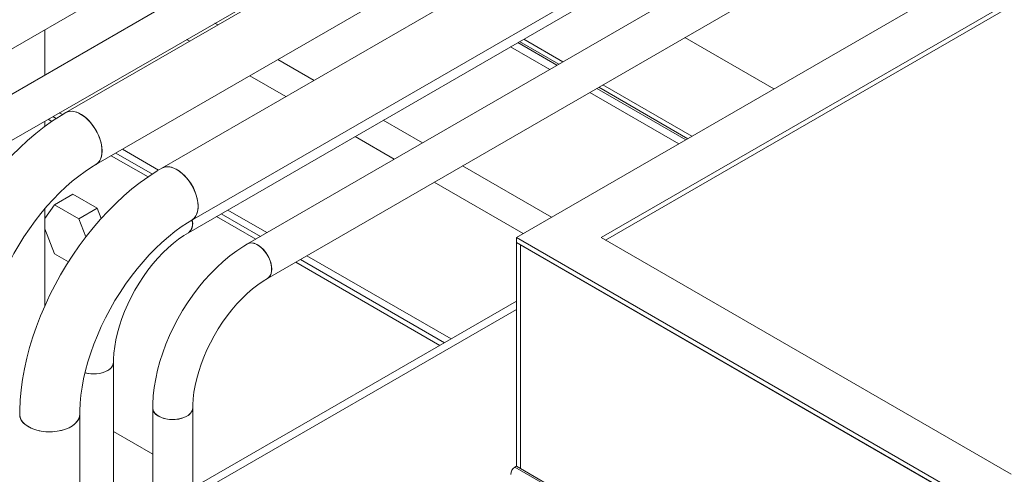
# Model space of a CAD drawing. Header units: millimetres. Extents: x 525 to 29324, y 175 to 20618.
# Tile 499 of 588: x 24418 to 24910, y 13772 to 13999. Entities that reach past the tile are written whole.
import ezdxf

# ---------------------------------------------------------------- set-up
doc = ezdxf.new("R2010")
doc.units = ezdxf.units.MM
doc.linetypes.add('SLD-Continua', pattern=[0])

msp = doc.modelspace()

# ---------------------------------------------------------------- linework, layer by layer
at = {"color": 7, "linetype": 'SLD-Continua', "lineweight": 18, "ltscale": 35}
for p, q in [((25847, 14571.62), (24666.13, 13890.09)), ((25847, 14547.14), (24708.55, 13890.09)), ((25847, 14544.69), (24710.68, 13888.87)), ((24355.76, 13950.96), (25217.9, 14448.54)), ((25247.5, 14443.01), (24385.36, 13945.43)), ((24395.36, 13928.1), (25257.5, 14425.68)), ((25209.64, 14396.29), (24440.84, 13952.57)), ((24455.84, 13926.59), (25224.64, 14370.3)), ((25257.73, 14368.53), (24488.92, 13924.82)), ((24503.92, 13898.84), (25272.72, 14342.55)), ((24502.13, 13892.52), (25217.91, 14305.63)), ((25247.5, 14300.09), (24531.73, 13886.99)), ((24541.73, 13869.67), (25257.51, 14282.78)), ((24515.38, 13997.37), (24516.92, 13996.48)), ((24515.38, 13997.37), (24516.92, 13996.48)), ((24515.38, 13997.37), (24516.92, 13996.48)), ((24515.38, 13997.37), (24516.92, 13996.48)), ((24515.38, 13997.37), (24516.92, 13996.48)), ((24515.38, 13997.37), (24516.92, 13996.48)), ((24515.38, 13997.37), (24516.92, 13996.48)), ((24515.38, 13997.37), (24516.92, 13996.48)), ((24430.29, 13971.36), (24430.29, 13993.98)), ((24502.78, 13988.32), (24501.23, 13989.21)), ((24502.78, 13988.32), (24501.23, 13989.21)), ((24502.78, 13988.32), (24501.23, 13989.21)), ((24502.78, 13988.32), (24501.23, 13989.21)), ((24502.78, 13988.32), (24501.23, 13989.21)), ((24666.83, 13987.58), (24686.43, 13976.27)), ((24666.83, 13987.58), (24686.43, 13976.27)), ((24666.83, 13987.58), (24686.43, 13976.27)), ((24666.83, 13987.58), (24686.43, 13976.27)), ((24666.83, 13987.58), (24686.43, 13976.27)), ((24666.83, 13987.58), (24686.43, 13976.27)), ((24666.83, 13987.58), (24686.43, 13976.27)), ((24666.83, 13987.58), (24686.43, 13976.27)), ((24687.33, 13976.8), (24667.74, 13988.11)), ((24687.33, 13976.8), (24667.74, 13988.11)), ((24687.33, 13976.8), (24667.74, 13988.11)), ((24687.33, 13976.8), (24667.74, 13988.11)), ((24687.33, 13976.8), (24667.74, 13988.11)), ((24687.33, 13976.8), (24667.74, 13988.11)), ((24687.33, 13976.8), (24667.74, 13988.11)), ((24687.33, 13976.8), (24667.74, 13988.11)), ((24689.43, 13978), (24669.83, 13989.31)), ((24689.43, 13978), (24669.83, 13989.31)), ((24689.43, 13978), (24669.83, 13989.31)), ((24689.43, 13978), (24669.83, 13989.31)), ((24689.43, 13978), (24669.83, 13989.31)), ((24689.43, 13978), (24669.83, 13989.31)), ((24689.43, 13978), (24669.83, 13989.31)), ((24689.43, 13978), (24669.83, 13989.31)), ((24794.95, 13964.44), (24750.44, 13990.13)), ((24794.95, 13964.44), (24750.44, 13990.13)), ((24794.95, 13964.44), (24750.44, 13990.13)), ((24794.95, 13964.44), (24750.44, 13990.13)), ((24794.95, 13964.44), (24750.44, 13990.13)), ((24794.95, 13964.44), (24750.44, 13990.13)), ((24794.95, 13964.44), (24750.44, 13990.13)), ((24794.95, 13964.44), (24750.44, 13990.13)), ((24682.82, 13974.19), (24663.23, 13985.5)), ((24682.82, 13974.19), (24663.23, 13985.5)), ((24682.82, 13974.19), (24663.23, 13985.5)), ((24682.82, 13974.19), (24663.23, 13985.5)), ((24682.82, 13974.19), (24663.23, 13985.5)), ((24682.82, 13974.19), (24663.23, 13985.5)), ((24682.82, 13974.19), (24663.23, 13985.5)), ((24682.82, 13974.19), (24663.23, 13985.5)), ((24546.93, 13979.16), (24565, 13968.73)), ((24546.93, 13979.16), (24565, 13968.73)), ((24546.93, 13979.16), (24565, 13968.73)), ((24546.93, 13979.16), (24565, 13968.73)), ((24546.93, 13979.16), (24565, 13968.73)), ((24546.93, 13979.16), (24565, 13968.73)), ((24546.93, 13979.16), (24565, 13968.73)), ((24546.93, 13979.16), (24565, 13968.73)), ((24550.86, 13960.57), (24532.79, 13971)), ((24550.86, 13960.57), (24532.79, 13971)), ((24550.86, 13960.57), (24532.79, 13971)), ((24550.86, 13960.57), (24532.79, 13971)), ((24550.86, 13960.57), (24532.79, 13971)), ((24747.33, 13936.96), (24702.83, 13962.65)), ((24747.33, 13936.96), (24702.83, 13962.65)), ((24747.33, 13936.96), (24702.83, 13962.65)), ((24747.33, 13936.96), (24702.83, 13962.65)), ((24747.33, 13936.96), (24702.83, 13962.65)), ((24747.33, 13936.96), (24702.83, 13962.65)), ((24747.33, 13936.96), (24702.83, 13962.65)), ((24747.33, 13936.96), (24702.83, 13962.65)), ((24706.43, 13964.73), (24750.94, 13939.04)), ((24706.43, 13964.73), (24750.94, 13939.04)), ((24706.43, 13964.73), (24750.94, 13939.04)), ((24706.43, 13964.73), (24750.94, 13939.04)), ((24706.43, 13964.73), (24750.94, 13939.04)), ((24706.43, 13964.73), (24750.94, 13939.04)), ((24706.43, 13964.73), (24750.94, 13939.04)), ((24706.43, 13964.73), (24750.94, 13939.04)), ((24751.85, 13939.56), (24707.34, 13965.25)), ((24751.85, 13939.56), (24707.34, 13965.25)), ((24751.85, 13939.56), (24707.34, 13965.25)), ((24751.85, 13939.56), (24707.34, 13965.25)), ((24751.85, 13939.56), (24707.34, 13965.25)), ((24751.85, 13939.56), (24707.34, 13965.25)), ((24751.85, 13939.56), (24707.34, 13965.25)), ((24751.85, 13939.56), (24707.34, 13965.25)), ((24753.94, 13940.77), (24709.43, 13966.46)), ((24753.94, 13940.77), (24709.43, 13966.46)), ((24753.94, 13940.77), (24709.43, 13966.46)), ((24753.94, 13940.77), (24709.43, 13966.46)), ((24753.94, 13940.77), (24709.43, 13966.46)), ((24753.94, 13940.77), (24709.43, 13966.46)), ((24753.94, 13940.77), (24709.43, 13966.46)), ((24753.94, 13940.77), (24709.43, 13966.46)), ((24430.29, 13945.61), (24430.29, 13948.27)), ((24431.99, 13949.24), (24433.87, 13948.16)), ((24431.99, 13949.24), (24433.87, 13948.16)), ((24431.99, 13949.24), (24433.87, 13948.16)), ((24431.99, 13949.24), (24433.87, 13948.16)), ((24431.99, 13949.24), (24433.87, 13948.16)), ((24436.06, 13949.6), (24434.33, 13950.6)), ((24436.06, 13949.6), (24434.33, 13950.6)), ((24436.06, 13949.6), (24434.33, 13950.6)), ((24436.06, 13949.6), (24434.33, 13950.6)), ((24436.06, 13949.6), (24434.33, 13950.6)), ((24439.16, 13951.58), (24437.6, 13952.48)), ((24439.16, 13951.58), (24437.6, 13952.48)), ((24439.16, 13951.58), (24437.6, 13952.48)), ((24439.16, 13951.58), (24437.6, 13952.48)), ((24439.16, 13951.58), (24437.6, 13952.48)), ((24599.59, 13948.77), (24619.18, 13937.46)), ((24599.59, 13948.77), (24619.18, 13937.46)), ((24599.59, 13948.77), (24619.18, 13937.46)), ((24599.59, 13948.77), (24619.18, 13937.46)), ((24599.59, 13948.77), (24619.18, 13937.46)), ((24599.59, 13948.77), (24619.18, 13937.46)), ((24599.59, 13948.77), (24619.18, 13937.46)), ((24599.59, 13948.77), (24619.18, 13937.46)), ((24605.04, 13929.3), (24585.45, 13940.61)), ((24605.04, 13929.3), (24585.45, 13940.61)), ((24605.04, 13929.3), (24585.45, 13940.61)), ((24605.04, 13929.3), (24585.45, 13940.61)), ((24605.04, 13929.3), (24585.45, 13940.61)), ((24487.25, 13923.83), (24469.15, 13934.27)), ((24487.25, 13923.83), (24469.15, 13934.27)), ((24487.25, 13923.83), (24469.15, 13934.27)), ((24487.25, 13923.83), (24469.15, 13934.27)), ((24487.25, 13923.83), (24469.15, 13934.27)), ((24463.54, 13931.04), (24481.95, 13920.41)), ((24463.54, 13931.04), (24481.95, 13920.41)), ((24463.54, 13931.04), (24481.95, 13920.41)), ((24463.54, 13931.04), (24481.95, 13920.41)), ((24463.54, 13931.04), (24481.95, 13920.41)), ((24484.14, 13921.85), (24465.88, 13932.39)), ((24484.14, 13921.85), (24465.88, 13932.39)), ((24484.14, 13921.85), (24465.88, 13932.39)), ((24484.14, 13921.85), (24465.88, 13932.39)), ((24484.14, 13921.85), (24465.88, 13932.39)), ((24639.19, 13925.92), (24683.69, 13900.23)), ((24639.19, 13925.92), (24683.69, 13900.23)), ((24639.19, 13925.92), (24683.69, 13900.23)), ((24639.19, 13925.92), (24683.69, 13900.23)), ((24639.19, 13925.92), (24683.69, 13900.23)), ((24639.19, 13925.92), (24683.69, 13900.23)), ((24639.19, 13925.92), (24683.69, 13900.23)), ((24639.19, 13925.92), (24683.69, 13900.23)), ((24669.55, 13892.07), (24625.04, 13917.76)), ((24669.55, 13892.07), (24625.04, 13917.76)), ((24669.55, 13892.07), (24625.04, 13917.76)), ((24669.55, 13892.07), (24625.04, 13917.76)), ((24669.55, 13892.07), (24625.04, 13917.76)), ((24444.34, 13911.8), (24435.14, 13906.5)), ((24444.34, 13911.8), (24435.14, 13906.5)), ((24444.34, 13911.8), (24435.14, 13906.5)), ((24456.58, 13904.73), (24444.34, 13911.8)), ((24456.58, 13904.73), (24444.34, 13911.8)), ((24456.58, 13904.73), (24444.34, 13911.8)), ((24435.14, 13906.5), (24430.29, 13899.6)), ((24435.14, 13906.5), (24430.29, 13899.6)), ((24435.14, 13906.5), (24430.29, 13899.6)), ((24430.29, 13855.83), (24430.29, 13904.47)), ((24447.39, 13899.43), (24435.14, 13906.5)), ((24447.39, 13899.43), (24435.14, 13906.5)), ((24447.39, 13899.43), (24435.14, 13906.5)), ((24456.58, 13904.73), (24447.39, 13899.43)), ((24456.58, 13904.73), (24447.39, 13899.43)), ((24456.58, 13904.73), (24447.39, 13899.43)), ((24458.56, 13899.65), (24456.58, 13904.73)), ((24458.56, 13899.65), (24456.58, 13904.73)), ((24458.56, 13899.65), (24456.58, 13904.73)), ((24541.4, 13892.57), (24521.81, 13903.88)), ((24541.4, 13892.57), (24521.81, 13903.88)), ((24541.4, 13892.57), (24521.81, 13903.88)), ((24541.4, 13892.57), (24521.81, 13903.88)), ((24541.4, 13892.57), (24521.81, 13903.88)), ((24450.88, 13890.44), (24447.39, 13899.43)), ((24450.88, 13890.44), (24447.39, 13899.43)), ((24450.88, 13890.44), (24447.39, 13899.43)), ((24516.2, 13900.64), (24535.79, 13889.33)), ((24516.2, 13900.64), (24535.79, 13889.33)), ((24516.2, 13900.64), (24535.79, 13889.33)), ((24516.2, 13900.64), (24535.79, 13889.33)), ((24516.2, 13900.64), (24535.79, 13889.33)), ((24538.13, 13890.69), (24518.54, 13902)), ((24538.13, 13890.69), (24518.54, 13902)), ((24538.13, 13890.69), (24518.54, 13902)), ((24538.13, 13890.69), (24518.54, 13902)), ((24538.13, 13890.69), (24518.54, 13902)), ((24430.29, 13894.5), (24435.14, 13882)), ((24430.29, 13894.5), (24435.14, 13882)), ((24430.29, 13894.5), (24435.14, 13882)), ((24666.13, 13890.09), (24913.62, 13747.26)), ((24666.13, 13887.64), (24666.13, 13890.09)), ((24708.55, 13890.09), (24913.62, 13771.74)), ((24666.13, 13887.64), (24913.62, 13744.81)), ((24668.25, 13886.42), (24666.13, 13887.64)), ((24666.13, 13887.64), (24666.13, 13775.76)), ((24668.25, 13886.42), (24668.25, 13774.54)), ((24668.25, 13774.54), (24668.25, 13886.42)), ((24668.25, 13886.42), (24911.49, 13746.03)), ((24435.14, 13882), (24442.16, 13877.95)), ((24435.14, 13882), (24442.16, 13877.95)), ((24435.14, 13882), (24442.16, 13877.95)), ((24630.21, 13837.54), (24558.14, 13879.14)), ((24630.21, 13837.54), (24558.14, 13879.14)), ((24630.21, 13837.54), (24558.14, 13879.14)), ((24630.21, 13837.54), (24558.14, 13879.14)), ((24630.21, 13837.54), (24558.14, 13879.14)), ((24633.48, 13839.43), (24561.4, 13881.03)), ((24633.48, 13839.43), (24561.4, 13881.03)), ((24633.48, 13839.43), (24561.4, 13881.03)), ((24633.48, 13839.43), (24561.4, 13881.03)), ((24633.48, 13839.43), (24561.4, 13881.03)), ((24555.79, 13877.79), (24627.87, 13836.19)), ((24555.79, 13877.79), (24627.87, 13836.19)), ((24555.79, 13877.79), (24627.87, 13836.19)), ((24555.79, 13877.79), (24627.87, 13836.19)), ((24555.79, 13877.79), (24627.87, 13836.19)), ((24504.3, 13764.87), (24666.13, 13858.27)), ((24504.3, 13760.79), (24666.13, 13854.19)), ((24464.7, 13311.17), (24464.7, 13827.7)), ((24447.78, 13336.12), (24447.78, 13801.61)), ((24484.3, 13804.85), (24484.3, 13288.32)), ((24504.3, 13288.32), (24504.3, 13804.85)), ((24484.3, 13781.73), (24464.7, 13793.05)), ((24484.3, 13781.73), (24464.7, 13793.05)), ((24484.3, 13781.73), (24464.7, 13793.05)), ((24484.3, 13781.73), (24464.7, 13793.05)), ((24484.3, 13781.73), (24464.7, 13793.05)), ((24666.13, 13775.76), (24665.42, 13775.35)), ((24666.13, 13775.76), (24913.62, 13632.93)), ((24665.42, 13775.35), (24912.91, 13632.52))]:
    msp.add_line(p, q, dxfattribs=at)
at = {"color": 7, "linetype": 'SLD-Continua', "lineweight": 18, "ltscale": 35, "flags": 128}
for points in [[(24455.84, 13926.6), (24456.52, 13927.07), (24457.46, 13928.06), (24458.18, 13929.33), (24458.67, 13930.83), (24458.91, 13932.54), (24458.91, 13934.42), (24458.67, 13936.41), (24458.18, 13938.48), (24457.46, 13940.58), (24456.52, 13942.65), (24455.4, 13944.66), (24454.1, 13946.54), (24452.68, 13948.26), (24451.15, 13949.77), (24449.56, 13951.05), (24447.93, 13952.06), (24446.32, 13952.77), (24444.75, 13953.18), (24443.27, 13953.27), (24441.91, 13953.04), (24440.84, 13952.57)], [(24458.95, 13933.46), (24458.82, 13935.4), (24458.45, 13937.44), (24457.84, 13939.53), (24457.01, 13941.62), (24455.98, 13943.67), (24454.77, 13945.61), (24453.41, 13947.42), (24451.92, 13949.04), (24450.36, 13950.44), (24448.75, 13951.59), (24447.12, 13952.45), (24445.53, 13953.02), (24444, 13953.27), (24442.57, 13953.19), (24441.28, 13952.8), (24440.84, 13952.57)], [(24440.84, 13952.57), (24438.52, 13951.19), (24434.23, 13948.42), (24430.01, 13945.4), (24425.85, 13942.15), (24421.77, 13938.67), (24417.78, 13934.97), (24413.89, 13931.08), (24410.11, 13927), (24406.44, 13922.74), (24402.9, 13918.32), (24399.5, 13913.76), (24396.24, 13909.05), (24393.13, 13904.23), (24390.18, 13899.29), (24387.4, 13894.26), (24384.79, 13889.14), (24382.37, 13883.96), (24380.14, 13878.73), (24378.11, 13873.45), (24376.28, 13868.15), (24374.67, 13862.83), (24373.26, 13857.51), (24372.09, 13852.21), (24371.14, 13846.94), (24370.42, 13841.71), (24369.95, 13836.53), (24369.72, 13831.43), (24369.7, 13829.36)], [(24455.84, 13926.59), (24455.98, 13926.68), (24457.01, 13927.53), (24457.84, 13928.66), (24458.45, 13930.05), (24458.82, 13931.66), (24458.95, 13933.46)], [(24399.7, 13829.36), (24399.73, 13831.27), (24399.92, 13835.04), (24400.31, 13838.97), (24400.89, 13843.02), (24401.68, 13847.18), (24402.67, 13851.44), (24403.85, 13855.76), (24405.23, 13860.14), (24406.81, 13864.55), (24408.57, 13868.96), (24410.51, 13873.37), (24412.63, 13877.74), (24414.91, 13882.06), (24417.34, 13886.3), (24419.92, 13890.46), (24422.62, 13894.5), (24425.45, 13898.42), (24428.38, 13902.18), (24431.4, 13905.79), (24434.49, 13909.21), (24437.64, 13912.44), (24440.84, 13915.47), (24444.06, 13918.27), (24447.28, 13920.85), (24450.49, 13923.19), (24453.67, 13925.29), (24455.84, 13926.59)], [(24488.92, 13924.82), (24486.6, 13923.44), (24482.32, 13920.67), (24478.09, 13917.65), (24473.93, 13914.4), (24469.85, 13910.92), (24465.86, 13907.22), (24461.97, 13903.33), (24458.19, 13899.25), (24454.52, 13894.99), (24450.98, 13890.57), (24447.58, 13886.01), (24444.32, 13881.3), (24441.21, 13876.48), (24438.26, 13871.54), (24435.48, 13866.51), (24432.88, 13861.39), (24430.46, 13856.21), (24428.23, 13850.97), (24426.19, 13845.7), (24424.37, 13840.39), (24422.75, 13835.08), (24421.35, 13829.76), (24420.17, 13824.46), (24419.22, 13819.19), (24418.51, 13813.96), (24418.03, 13808.78), (24417.8, 13803.68), (24417.78, 13801.61)], [(24503.93, 13898.85), (24504.61, 13899.32), (24505.54, 13900.31), (24506.26, 13901.58), (24506.75, 13903.08), (24507, 13904.79), (24507, 13906.67), (24506.75, 13908.66), (24506.26, 13910.73), (24505.54, 13912.83), (24504.61, 13914.9), (24503.48, 13916.9), (24502.19, 13918.79), (24500.76, 13920.51), (24499.23, 13922.02), (24497.64, 13923.3), (24496.02, 13924.31), (24494.4, 13925.02), (24492.84, 13925.43), (24491.36, 13925.52), (24489.99, 13925.29), (24488.92, 13924.82)], [(24507.03, 13905.71), (24506.9, 13907.65), (24506.53, 13909.69), (24505.93, 13911.78), (24505.1, 13913.87), (24504.06, 13915.92), (24502.85, 13917.86), (24501.49, 13919.67), (24500.01, 13921.29), (24498.44, 13922.69), (24496.83, 13923.84), (24495.21, 13924.7), (24493.61, 13925.27), (24492.08, 13925.51), (24490.66, 13925.44), (24489.37, 13925.05), (24488.92, 13924.82)], [(24503.92, 13898.84), (24504.06, 13898.93), (24505.1, 13899.78), (24505.93, 13900.91), (24506.53, 13902.3), (24506.9, 13903.91), (24507.03, 13905.71)], [(24447.78, 13801.61), (24447.81, 13803.51), (24448, 13807.29), (24448.39, 13811.21), (24448.98, 13815.27), (24449.76, 13819.43), (24450.75, 13823.69), (24451.93, 13828.01), (24453.32, 13832.39), (24454.89, 13836.8), (24456.65, 13841.21), (24458.59, 13845.62), (24460.71, 13849.99), (24462.99, 13854.31), (24465.42, 13858.55), (24468, 13862.71), (24470.71, 13866.75), (24473.53, 13870.67), (24476.46, 13874.43), (24479.48, 13878.04), (24482.58, 13881.46), (24485.73, 13884.69), (24488.92, 13887.72), (24492.14, 13890.52), (24495.36, 13893.1), (24498.58, 13895.44), (24501.76, 13897.54), (24503.92, 13898.84)], [(24504.2, 13897.1), (24504.07, 13898.72), (24504.04, 13898.91)], [(24464.7, 13827.7), (24464.73, 13829.26), (24464.92, 13832.37), (24465.31, 13835.63), (24465.9, 13839), (24466.69, 13842.46), (24467.68, 13846), (24468.86, 13849.58), (24470.24, 13853.19), (24471.79, 13856.79), (24473.52, 13860.35), (24475.42, 13863.87), (24477.46, 13867.3), (24479.64, 13870.63), (24481.94, 13873.83), (24484.35, 13876.89), (24486.83, 13879.78), (24489.39, 13882.48), (24491.99, 13884.98), (24494.62, 13887.27), (24497.25, 13889.32), (24499.87, 13891.13), (24502.13, 13892.52)], [(24531.73, 13886.99), (24529.83, 13885.85), (24526.35, 13883.55), (24522.92, 13880.99), (24519.57, 13878.21), (24516.31, 13875.21), (24513.14, 13872.01), (24510.09, 13868.63), (24507.15, 13865.07), (24504.35, 13861.37), (24501.69, 13857.52), (24499.19, 13853.56), (24496.84, 13849.49), (24494.67, 13845.33), (24492.69, 13841.1), (24490.89, 13836.82), (24489.29, 13832.51), (24487.9, 13828.17), (24486.73, 13823.83), (24485.78, 13819.5), (24485.06, 13815.2), (24484.57, 13810.95), (24484.33, 13806.77), (24484.3, 13804.85)], [(24531.73, 13886.99), (24532.63, 13887.35), (24533.79, 13887.45), (24535.06, 13887.23), (24536.39, 13886.68), (24537.73, 13885.83), (24539.04, 13884.71), (24540.26, 13883.36), (24541.36, 13881.83), (24542.29, 13880.17), (24543.01, 13878.44), (24543.51, 13876.71), (24543.77, 13875.04), (24543.77, 13873.49), (24543.51, 13872.11), (24543.01, 13870.96), (24542.29, 13870.07), (24541.73, 13869.67)], [(24543.8, 13874.25), (24543.67, 13875.87), (24543.29, 13877.58), (24542.68, 13879.31), (24541.85, 13881.01), (24540.83, 13882.61), (24539.67, 13884.06), (24538.39, 13885.3), (24537.06, 13886.29), (24535.72, 13886.99), (24534.41, 13887.38), (24533.19, 13887.44), (24532.1, 13887.17), (24531.73, 13886.99)], [(24504.3, 13804.85), (24504.33, 13806.41), (24504.52, 13809.52), (24504.91, 13812.77), (24505.5, 13816.14), (24506.29, 13819.61), (24507.28, 13823.15), (24508.46, 13826.73), (24509.84, 13830.33), (24511.39, 13833.93), (24513.12, 13837.5), (24515.02, 13841.01), (24517.06, 13844.45), (24519.24, 13847.78), (24521.54, 13850.98), (24523.94, 13854.04), (24526.43, 13856.93), (24528.99, 13859.63), (24531.59, 13862.13), (24534.22, 13864.41), (24536.85, 13866.47), (24539.46, 13868.28), (24541.73, 13869.67)], [(24450.45, 13822.47), (24452.12, 13822.12), (24453.99, 13821.94), (24455.89, 13821.97), (24457.75, 13822.2), (24459.5, 13822.63), (24461.07, 13823.25), (24462.41, 13824.02), (24463.48, 13824.93), (24464.23, 13825.94), (24464.63, 13827.01), (24464.7, 13827.7)], [(24417.78, 13801.61), (24417.92, 13800.45), (24418.4, 13799.15), (24419.22, 13797.91), (24420.35, 13796.76), (24421.78, 13795.72), (24423.46, 13794.82), (24425.37, 13794.08), (24427.44, 13793.52), (24429.65, 13793.14), (24431.92, 13792.96), (24434.22, 13792.99), (24436.48, 13793.22), (24438.66, 13793.64), (24440.69, 13794.25), (24442.55, 13795.03), (24444.17, 13795.97), (24445.53, 13797.04), (24446.59, 13798.22), (24447.32, 13799.47), (24447.71, 13800.78), (24447.78, 13801.61)], [(24417.78, 13801.6), (24417.81, 13801.11), (24418.11, 13799.79), (24418.77, 13798.52), (24419.74, 13797.32), (24421.03, 13796.23), (24422.59, 13795.25), (24424.39, 13794.43), (24426.39, 13793.77), (24428.53, 13793.3), (24430.78, 13793.03), (24433.07, 13792.95), (24435.36, 13793.08), (24437.58, 13793.4), (24439.69, 13793.92), (24441.65, 13794.62), (24443.39, 13795.48)], [(24443.39, 13795.48), (24444.88, 13796.49), (24446.1, 13797.62), (24446.99, 13798.84), (24447.56, 13800.12), (24447.78, 13801.44), (24447.78, 13801.6)], [(24484.3, 13804.85), (24484.44, 13803.89), (24484.93, 13802.83), (24485.76, 13801.84), (24486.9, 13800.96), (24488.31, 13800.22), (24489.93, 13799.65), (24491.71, 13799.27), (24493.59, 13799.09), (24495.49, 13799.11), (24497.35, 13799.35), (24499.09, 13799.78), (24500.67, 13800.39), (24502.01, 13801.17), (24503.08, 13802.08), (24503.83, 13803.09), (24504.23, 13804.16), (24504.3, 13804.85)], [(24501.37, 13800.76), (24499.91, 13800.07), (24498.24, 13799.54), (24496.43, 13799.21), (24494.54, 13799.08), (24492.64, 13799.15), (24490.81, 13799.44), (24489.1, 13799.92), (24487.57, 13800.57), (24486.3, 13801.39), (24485.31, 13802.32), (24484.64, 13803.35), (24484.33, 13804.43), (24484.3, 13804.84)]]:
    msp.add_lwpolyline(points, dxfattribs=at)
at = {"color": 7, "linetype": 'SLD-Continua', "lineweight": 18, "ltscale": 1225}
for centre, radius, start, end in [((24498.3, 13897.15), 6.01, 309.6719, 17.0537), ((24499.27, 13896.57), 4.96, 305.179, 6.1285), ((24538.87, 13873.72), 4.96, 305.179, 6.1285), ((24459.77, 13828.15), 4.96, 293.8687, 354.6781), ((24454.64, 13837.67), 15.76, 254.4806, 296.9272), ((24499.37, 13805.3), 4.96, 293.8687, 354.6781), ((24667.9, 13771.47), 4.61, 122.6023, 177.3977)]:
    msp.add_arc(centre, radius, start, end, dxfattribs=at)

doc.saveas('drawing.dxf')
